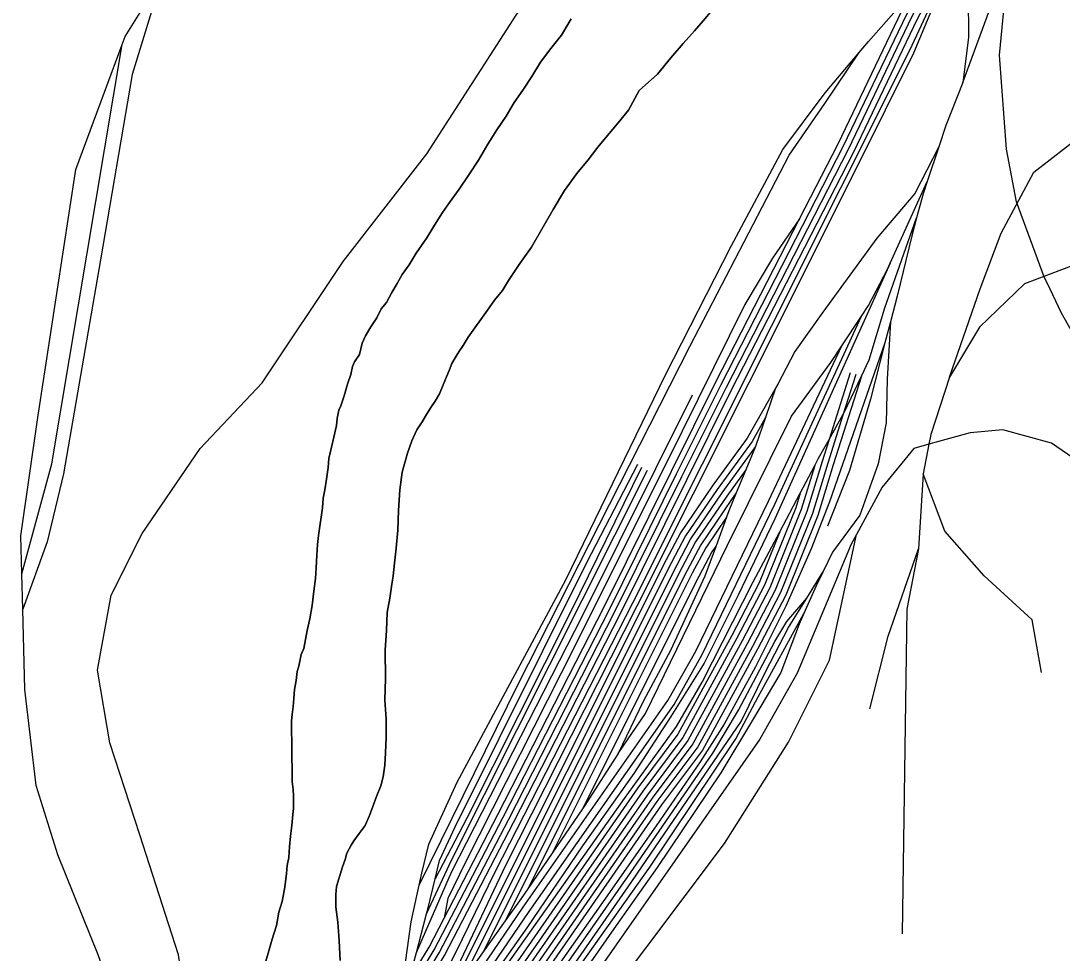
# Model space of a CAD drawing. Extents: x -59 to 82, y -3 to 49.
# Drawn here: x -13.6409 to -13.198, y 34.6356 to 35.0322 of the extents above; entities that cross this region are included whole.
import ezdxf

# ---------------------------------------------------------------- set-up
doc = ezdxf.new("R2010")
doc.units = 0
doc.layers.add('GM_X_Major_River', color=7, linetype='Continuous')
doc.layers.add('GM_X_Rail_Line', color=7, linetype='Continuous')

msp = doc.modelspace()

# ---------------------------------------------------------------- linework, layer by layer
at = {"layer": 'GM_X_Major_River'}
for points in [[(-13.50505, 34.63245), (-13.50555, 34.64081), (-13.50604, 34.64878), (-13.50688, 34.65523), (-13.50696, 34.66055), (-13.50662, 34.66397), (-13.50408, 34.67237), (-13.50298, 34.67542), (-13.50226, 34.67809), (-13.50041, 34.68153), (-13.4993, 34.68345), (-13.49706, 34.68651), (-13.49445, 34.68996), (-13.49261, 34.69417), (-13.49115, 34.69798), (-13.48968, 34.70218), (-13.48785, 34.70676), (-13.48676, 34.71058), (-13.48607, 34.71553), (-13.48576, 34.72085), (-13.48547, 34.72731), (-13.48558, 34.73529), (-13.48607, 34.74327), (-13.48582, 34.75239), (-13.48598, 34.76455), (-13.48534, 34.77292), (-13.48506, 34.78052), (-13.48401, 34.78662), (-13.48332, 34.79156), (-13.48262, 34.79613), (-13.48194, 34.80146), (-13.48127, 34.80793), (-13.48061, 34.81554), (-13.48034, 34.8239), (-13.4797, 34.83265), (-13.47867, 34.84026), (-13.4765, 34.84827), (-13.47468, 34.85361), (-13.47246, 34.8582), (-13.47023, 34.86164), (-13.46837, 34.86471), (-13.46652, 34.86777), (-13.46466, 34.87045), (-13.4628, 34.87352), (-13.46134, 34.87733), (-13.45986, 34.88077), (-13.45876, 34.88345), (-13.45766, 34.8865), (-13.45581, 34.88956), (-13.45469, 34.89147), (-13.45283, 34.89416), (-13.4506, 34.89761), (-13.44241, 34.9091), (-13.43943, 34.91332), (-13.43607, 34.91754), (-13.43347, 34.92175), (-13.42863, 34.92903), (-13.42379, 34.93593), (-13.41934, 34.94359), (-13.41452, 34.952), (-13.40969, 34.96004), (-13.40448, 34.96733), (-13.39962, 34.97309), (-13.39552, 34.97845), (-13.39141, 34.98345), (-13.38693, 34.98882), (-13.38244, 34.99419), (-13.378, 35.00261), (-13.37013, 35.00954), (-13.36453, 35.01645), (-13.35929, 35.0226), (-13.35443, 35.02797), (-13.35069, 35.0322), (-13.34696, 35.0368)], [(-13.34696, 35.0368), (-13.35069, 35.0322), (-13.35443, 35.02797), (-13.35929, 35.0226), (-13.36453, 35.01645), (-13.37013, 35.00954), (-13.378, 35.00261), (-13.38244, 34.99419), (-13.38693, 34.98882), (-13.39141, 34.98345), (-13.39552, 34.97845), (-13.39962, 34.97309), (-13.40448, 34.96733), (-13.40969, 34.96004), (-13.41452, 34.952), (-13.41934, 34.94359), (-13.42379, 34.93593), (-13.42863, 34.92903), (-13.43347, 34.92175), (-13.43607, 34.91754), (-13.43943, 34.91332), (-13.44241, 34.9091), (-13.4506, 34.89761), (-13.45283, 34.89416), (-13.45469, 34.89147), (-13.45581, 34.88956), (-13.45766, 34.8865), (-13.45876, 34.88345), (-13.45986, 34.88077), (-13.46134, 34.87733), (-13.4628, 34.87352), (-13.46466, 34.87045), (-13.46652, 34.86777), (-13.46837, 34.86471), (-13.47023, 34.86164), (-13.47246, 34.8582), (-13.47468, 34.85361), (-13.4765, 34.84827), (-13.47867, 34.84026), (-13.4797, 34.83265), (-13.48034, 34.8239), (-13.48061, 34.81554), (-13.48127, 34.80793), (-13.48194, 34.80146), (-13.48262, 34.79613), (-13.48332, 34.79156), (-13.48401, 34.78662), (-13.48506, 34.78052), (-13.48534, 34.77292), (-13.48598, 34.76455), (-13.48582, 34.75239), (-13.48607, 34.74327), (-13.48558, 34.73529), (-13.48547, 34.72731), (-13.48576, 34.72085), (-13.48607, 34.71553), (-13.48676, 34.71058), (-13.48785, 34.70676), (-13.48968, 34.70218), (-13.49115, 34.69798), (-13.49261, 34.69417), (-13.49445, 34.68996), (-13.49706, 34.68651), (-13.4993, 34.68345), (-13.50041, 34.68153), (-13.50226, 34.67809), (-13.50298, 34.67542), (-13.50408, 34.67237), (-13.50662, 34.66397), (-13.50696, 34.66055), (-13.50688, 34.65523), (-13.50604, 34.64878), (-13.50555, 34.64081), (-13.50505, 34.63245)], [(-13.4069, 35.03304), (-13.41098, 35.02615), (-13.41546, 35.0204), (-13.41994, 35.01464), (-13.42365, 35.00852), (-13.42737, 35.00277), (-13.43109, 34.99741), (-13.43443, 34.99167), (-13.43853, 34.98592), (-13.44224, 34.97979), (-13.44632, 34.9729), (-13.45041, 34.96677), (-13.4545, 34.96064), (-13.4586, 34.95489), (-13.46158, 34.95068), (-13.46493, 34.94532), (-13.46827, 34.93995), (-13.47273, 34.93344), (-13.4757, 34.92846), (-13.47869, 34.92425), (-13.48091, 34.92042), (-13.48313, 34.9166), (-13.48536, 34.91239), (-13.4876, 34.9097), (-13.48944, 34.90588), (-13.49205, 34.90204), (-13.49427, 34.89822), (-13.49575, 34.89516), (-13.49682, 34.89021), (-13.49906, 34.88714), (-13.49979, 34.88523), (-13.5005, 34.8818), (-13.50196, 34.8776), (-13.50341, 34.87265), (-13.50487, 34.86845), (-13.50561, 34.86654), (-13.50632, 34.86311), (-13.50666, 34.86006), (-13.50773, 34.85511), (-13.50881, 34.85092), (-13.50988, 34.84597), (-13.51021, 34.84216), (-13.5109, 34.83721), (-13.5116, 34.83264), (-13.51231, 34.82922), (-13.51263, 34.82503), (-13.51437, 34.81323), (-13.5147, 34.80942), (-13.51502, 34.80486), (-13.51532, 34.79954), (-13.51564, 34.79497), (-13.51632, 34.78964), (-13.517, 34.78356), (-13.51806, 34.77784), (-13.51913, 34.77289), (-13.51984, 34.76908), (-13.52055, 34.76527), (-13.52165, 34.7626), (-13.52272, 34.75765), (-13.52345, 34.75536), (-13.52377, 34.75155), (-13.52448, 34.74774), (-13.52481, 34.74394), (-13.52514, 34.74052), (-13.52547, 34.73709), (-13.52582, 34.73443), (-13.52577, 34.73139), (-13.52574, 34.72873), (-13.52571, 34.72683), (-13.52568, 34.72455), (-13.52565, 34.72227), (-13.52559, 34.71809), (-13.52555, 34.71467), (-13.52551, 34.71239), (-13.52546, 34.70859), (-13.52504, 34.70517), (-13.525, 34.70251)], [(-13.525, 34.70251), (-13.52504, 34.70517), (-13.52546, 34.70859), (-13.52551, 34.71239), (-13.52555, 34.71467), (-13.52559, 34.71809), (-13.52565, 34.72227), (-13.52568, 34.72455), (-13.52571, 34.72683), (-13.52574, 34.72873), (-13.52577, 34.73139), (-13.52582, 34.73443), (-13.52547, 34.73709), (-13.52514, 34.74052), (-13.52481, 34.74394), (-13.52448, 34.74774), (-13.52377, 34.75155), (-13.52345, 34.75536), (-13.52272, 34.75765), (-13.52165, 34.7626), (-13.52055, 34.76527), (-13.51984, 34.76908), (-13.51913, 34.77289), (-13.51806, 34.77784), (-13.517, 34.78356), (-13.51632, 34.78964), (-13.51564, 34.79497), (-13.51532, 34.79954), (-13.51502, 34.80486), (-13.5147, 34.80942), (-13.51437, 34.81323), (-13.51263, 34.82503), (-13.51231, 34.82922), (-13.5116, 34.83264), (-13.5109, 34.83721), (-13.51021, 34.84216), (-13.50988, 34.84597), (-13.50881, 34.85092), (-13.50773, 34.85511), (-13.50666, 34.86006), (-13.50632, 34.86311), (-13.50561, 34.86654), (-13.50487, 34.86845), (-13.50341, 34.87265), (-13.50196, 34.8776), (-13.5005, 34.8818), (-13.49979, 34.88523), (-13.49906, 34.88714), (-13.49682, 34.89021), (-13.49575, 34.89516), (-13.49427, 34.89822), (-13.49205, 34.90204), (-13.48944, 34.90588), (-13.4876, 34.9097), (-13.48536, 34.91239), (-13.48313, 34.9166), (-13.48091, 34.92042), (-13.47869, 34.92425), (-13.4757, 34.92846), (-13.47273, 34.93344), (-13.46827, 34.93995), (-13.46493, 34.94532), (-13.46158, 34.95068), (-13.4586, 34.95489), (-13.4545, 34.96064), (-13.45041, 34.96677), (-13.44632, 34.9729), (-13.44224, 34.97979), (-13.43853, 34.98592), (-13.43443, 34.99167), (-13.43109, 34.99741), (-13.42737, 35.00277), (-13.42365, 35.00852), (-13.41994, 35.01464), (-13.41546, 35.0204), (-13.41098, 35.02615), (-13.4069, 35.03304)], [(-13.525, 34.70251), (-13.52496, 34.69985), (-13.52493, 34.6972), (-13.52527, 34.69453), (-13.52559, 34.68997), (-13.52628, 34.6854), (-13.5266, 34.68084), (-13.52692, 34.67627), (-13.52763, 34.67284), (-13.52796, 34.66942), (-13.52864, 34.66371), (-13.5297, 34.65761), (-13.53116, 34.65304), (-13.53222, 34.64732), (-13.53403, 34.6416), (-13.53549, 34.63664), (-13.53729, 34.63016)], [(-13.53729, 34.63016), (-13.53549, 34.63664), (-13.53403, 34.6416), (-13.53222, 34.64732), (-13.53116, 34.65304), (-13.5297, 34.65761), (-13.52864, 34.66371), (-13.52796, 34.66942), (-13.52763, 34.67284), (-13.52692, 34.67627), (-13.5266, 34.68084), (-13.52628, 34.6854), (-13.52559, 34.68997), (-13.52527, 34.69453), (-13.52493, 34.6972), (-13.52496, 34.69985), (-13.525, 34.70251)]]:
    msp.add_lwpolyline(points, dxfattribs=at)
at = {"layer": 'GM_X_Rail_Line'}
for p, q in [((-13.24033, 35.00596), (-13.21191, 35.08274)), ((-13.25054, 34.97863), (-13.2554, 34.9638)), ((-13.27121, 34.92913), (-13.2554, 34.9638)), ((-13.29179, 34.8939), (-13.28339, 34.90664)), ((-13.27108, 34.90422), (-13.27342, 34.89521)), ((-13.28817, 34.88249), (-13.29718, 34.85408)), ((-13.2858, 34.88174), (-13.29114, 34.86489)), ((-13.29718, 34.85408), (-13.29114, 34.86489)), ((-13.32848, 34.8511), (-13.33257, 34.84125)), ((-13.25471, 34.85208), (-13.25719, 34.83947)), ((-13.33257, 34.84125), (-13.33665, 34.83139)), ((-13.30943, 34.83134), (-13.30327, 34.84301)), ((-13.25719, 34.83947), (-13.25916, 34.80758)), ((-13.31817, 34.81479), (-13.30943, 34.83134)), ((-13.34082, 34.82101), (-13.34525, 34.80894)), ((-13.64012, 34.78189), (-13.6405, 34.79703)), ((-13.30669, 34.78658), (-13.29982, 34.79765)), ((-13.40201, 34.69701), (-13.41494, 34.67811)), ((-13.41494, 34.67811), (-13.42529, 34.66298)), ((-13.47268, 34.6359), (-13.46834, 34.65234)), ((-13.4349, 34.64933), (-13.44424, 34.63622)), ((-13.47585, 34.62393), (-13.47268, 34.6359)), ((-13.44424, 34.63622), (-13.45358, 34.62311))]:
    msp.add_line(p, q, dxfattribs=at)
for points in [[(-13.24601, 34.88057), (-13.2329, 34.91816), (-13.22398, 34.94186), (-13.21014, 34.96782), (-13.1893, 34.98399), (-13.16445, 34.99332), (-13.1334, 35.00074), (-13.09076, 35.00876), (-13.05375, 35.01205), (-12.9805, 35.02133), (-12.95537, 35.02746), (-12.93541, 35.03256), (-12.92338, 35.0403), (-12.91433, 35.04924), (-12.90581, 35.0626), (-12.90056, 35.08257), (-12.89778, 35.10252), (-12.89533, 35.13157), (-12.89268, 35.16554), (-12.88617, 35.23645), (-12.88265, 35.28322), (-12.87614, 35.30392)], [(-13.5698, 34.52032), (-13.56725, 34.55374), (-13.56725, 34.59023), (-13.57383, 34.63495), (-13.59027, 34.68592), (-13.60309, 34.72504), (-13.60835, 34.75595), (-13.60244, 34.78785), (-13.58928, 34.81415), (-13.56462, 34.85032), (-13.53832, 34.87827), (-13.50379, 34.92989), (-13.46828, 34.9756), (-13.42619, 35.04103), (-13.39693, 35.07523), (-13.36865, 35.10153), (-13.34855, 35.12695)], [(-13.2129, 35.12557), (-13.22537, 35.09458), (-13.23227, 35.07731), (-13.23687, 35.06153), (-13.23803, 35.04312), (-13.23786, 35.0252), (-13.24033, 35.00596), (-13.24756, 34.98771), (-13.25054, 34.97863)], [(-13.48257, 34.5959), (-13.47305, 34.61892), (-13.46296, 34.63579), (-13.43357, 34.69227), (-13.38837, 34.7807), (-13.35977, 34.83839), (-13.34086, 34.87638), (-13.28892, 34.97764), (-13.26178, 35.03421), (-13.24209, 35.0712)], [(-13.48509, 34.5833), (-13.47082, 34.6178), (-13.46079, 34.63457), (-13.43137, 34.69113), (-13.38615, 34.77958), (-13.35755, 34.83728), (-13.33864, 34.87526), (-13.28669, 34.97653), (-13.25956, 35.03309), (-13.23989, 35.07003)], [(-13.24242, 35.06388), (-13.26302, 35.01961), (-13.38056, 34.78484), (-13.43926, 34.67008), (-13.45603, 34.63572), (-13.46655, 34.61534), (-13.47595, 34.58556)], [(-13.24242, 35.06388), (-13.2446, 35.05857), (-13.26121, 35.01846), (-13.28537, 34.96996), (-13.33124, 34.87822), (-13.37892, 34.78319), (-13.43482, 34.67288), (-13.4552, 34.62981), (-13.46803, 34.60597), (-13.4728, 34.59367)], [(-13.48055, 34.60728), (-13.47528, 34.62004), (-13.46514, 34.637), (-13.43578, 34.69341), (-13.39059, 34.78181), (-13.362, 34.8395), (-13.34308, 34.8775), (-13.29114, 34.97874), (-13.264, 35.03533), (-13.25032, 35.06102)], [(-13.58095, 35.05067), (-13.59356, 35.00946), (-13.60704, 34.93055), (-13.62282, 34.83947), (-13.62973, 34.81054), (-13.64012, 34.78189)], [(-13.59781, 35.02211), (-13.59652, 35.02558), (-13.58095, 35.05067)], [(-13.30975, 34.94792), (-13.29337, 34.97985), (-13.26622, 35.03646), (-13.26063, 35.04695)], [(-13.2844, 35.01869), (-13.28044, 35.02339), (-13.26532, 35.04049), (-13.26063, 35.04695)], [(-13.01678, 34.68448), (-13.01826, 34.68781), (-13.02457, 34.7002), (-13.03259, 34.71454), (-13.04146, 34.72826), (-13.05045, 34.7409), (-13.05737, 34.74916), (-13.06539, 34.75839), (-13.07365, 34.76689), (-13.08167, 34.77491), (-13.15953, 34.85472), (-13.16585, 34.86152), (-13.17277, 34.86893), (-13.17896, 34.87646), (-13.18322, 34.88326), (-13.18893, 34.89177), (-13.19415, 34.90063), (-13.19828, 34.9078), (-13.20447, 34.9208), (-13.20559, 34.92289), (-13.2174, 34.95521), (-13.22168, 34.97757), (-13.22463, 35.01768), (-13.222, 35.04563)], [(-13.6405, 34.79703), (-13.64091, 34.81317), (-13.63367, 34.86347), (-13.61756, 34.96902), (-13.59781, 35.02211)], [(-13.6405, 34.79703), (-13.62775, 34.84374), (-13.59781, 35.02211)], [(-13.47147, 34.66445), (-13.47033, 34.66959), (-13.46737, 34.68192), (-13.45537, 34.70839), (-13.40917, 34.79437), (-13.36675, 34.88167), (-13.33881, 34.93642), (-13.31678, 34.97752), (-13.29886, 35.00152), (-13.2844, 35.01869)], [(-13.47147, 34.66445), (-13.4292, 34.75028), (-13.3562, 34.89397), (-13.31411, 34.97502), (-13.29899, 34.99705), (-13.2844, 35.01869)], [(-13.25054, 34.97863), (-13.26071, 34.95878), (-13.27682, 34.93971), (-13.29984, 34.90831), (-13.31168, 34.89154), (-13.31901, 34.8776)], [(-13.2554, 34.9638), (-13.2571, 34.95861), (-13.25992, 34.94836)], [(-13.46092, 34.65048), (-13.43799, 34.69455), (-13.39281, 34.78293), (-13.36423, 34.8406), (-13.3453, 34.87862), (-13.30975, 34.94792)], [(-13.30975, 34.94792), (-13.32118, 34.93129), (-13.33302, 34.91156), (-13.35965, 34.85764), (-13.40536, 34.76623), (-13.45188, 34.674), (-13.45928, 34.65887), (-13.46092, 34.65048)], [(-13.28343, 34.88099), (-13.28008, 34.88805), (-13.2735, 34.91008), (-13.25992, 34.94836)], [(-13.25992, 34.94836), (-13.26203, 34.94069), (-13.26828, 34.91505), (-13.27108, 34.90422)], [(-13.10058, 34.9365), (-13.13355, 34.93548), (-13.16545, 34.93285), (-13.18781, 34.93022), (-13.21411, 34.92036), (-13.23318, 34.90194), (-13.24601, 34.88057)], [(-13.27121, 34.92913), (-13.32019, 34.82032), (-13.33581, 34.78793), (-13.35028, 34.75899), (-13.36442, 34.73631), (-13.3802, 34.71197), (-13.40207, 34.68123), (-13.42574, 34.64638), (-13.44646, 34.61695), (-13.45977, 34.5987)], [(-13.28339, 34.90664), (-13.28044, 34.9111), (-13.27239, 34.92656), (-13.27121, 34.92913)], [(-13.4518, 34.6151), (-13.44228, 34.62755), (-13.42467, 34.65332), (-13.3631, 34.74139), (-13.35114, 34.76265), (-13.32019, 34.82654), (-13.28339, 34.90664)], [(-13.27108, 34.90422), (-13.27252, 34.87983), (-13.27285, 34.86125), (-13.2763, 34.84383), (-13.28403, 34.82196), (-13.2957, 34.80618), (-13.29982, 34.79765)], [(-13.27342, 34.89521), (-13.29705, 34.82758), (-13.30477, 34.80753), (-13.31562, 34.78319), (-13.32845, 34.75738), (-13.34176, 34.73305), (-13.35196, 34.71694), (-13.3707, 34.68981), (-13.39421, 34.65611), (-13.4141, 34.628), (-13.4363, 34.59594), (-13.44682, 34.58065), (-13.4603, 34.56141), (-13.47083, 34.54719)], [(-13.4518, 34.6151), (-13.44498, 34.62911), (-13.42722, 34.65509), (-13.36573, 34.74305), (-13.3539, 34.76409), (-13.32299, 34.82788), (-13.29179, 34.8939)], [(-13.38681, 34.72056), (-13.3753, 34.73749), (-13.34045, 34.80884), (-13.31316, 34.86408), (-13.29639, 34.88693), (-13.29179, 34.8939)], [(-13.27342, 34.89521), (-13.27962, 34.87132), (-13.2885, 34.8409), (-13.29787, 34.81723)], [(-13.28343, 34.88099), (-13.29537, 34.84333), (-13.30195, 34.8218), (-13.31559, 34.78793), (-13.32759, 34.76491), (-13.35094, 34.722), (-13.36837, 34.69866), (-13.44268, 34.59147), (-13.46602, 34.55743), (-13.47441, 34.54658), (-13.48014, 34.5331)], [(-13.29114, 34.86489), (-13.2906, 34.86586), (-13.28343, 34.88099)], [(-13.24601, 34.88057), (-13.2539, 34.85624), (-13.25471, 34.85208)], [(-13.31901, 34.8776), (-13.33203, 34.85468), (-13.34683, 34.83429), (-13.36031, 34.8144), (-13.36639, 34.80289), (-13.46537, 34.6051)], [(-13.31901, 34.8776), (-13.3199, 34.87592), (-13.3242, 34.86343)], [(-13.47268, 34.6359), (-13.4578, 34.67005), (-13.40207, 34.77905), (-13.35521, 34.87309)], [(-13.29114, 34.86489), (-13.29774, 34.84407), (-13.30429, 34.82263), (-13.31785, 34.78897), (-13.32979, 34.76608), (-13.35304, 34.72335), (-13.37038, 34.70011), (-13.44472, 34.59288), (-13.46803, 34.5589), (-13.47873, 34.54912)], [(-13.3242, 34.86343), (-13.32994, 34.85333), (-13.34479, 34.83286), (-13.35818, 34.81312), (-13.36418, 34.80175), (-13.45358, 34.62311)], [(-13.3242, 34.86343), (-13.32828, 34.85159), (-13.32848, 34.8511)], [(-13.29718, 34.85408), (-13.30012, 34.84481), (-13.30664, 34.82345), (-13.32011, 34.79001), (-13.33198, 34.76725), (-13.35513, 34.72469), (-13.3724, 34.70156), (-13.44677, 34.59429), (-13.47004, 34.56036), (-13.47873, 34.54912)], [(-13.30327, 34.84301), (-13.30162, 34.84613), (-13.29718, 34.85408)], [(-13.15418, 34.6587), (-13.15361, 34.67375), (-13.15131, 34.7382), (-13.14802, 34.777), (-13.15624, 34.81021), (-13.18025, 34.83717), (-13.2026, 34.85262), (-13.22332, 34.85821), (-13.23713, 34.8569), (-13.25471, 34.85208)], [(-13.32848, 34.8511), (-13.34276, 34.83144), (-13.35604, 34.81184), (-13.36197, 34.80062), (-13.44424, 34.63622)], [(-13.25471, 34.85208), (-13.26113, 34.85032), (-13.27461, 34.83388), (-13.28549, 34.81376)], [(-13.30327, 34.84301), (-13.30898, 34.82428), (-13.32237, 34.79105), (-13.33417, 34.76842), (-13.35723, 34.72604), (-13.37442, 34.70301), (-13.44881, 34.5957), (-13.47205, 34.56183), (-13.47891, 34.55295)], [(-13.46834, 34.65234), (-13.45764, 34.67548), (-13.37445, 34.84103)], [(-13.46475, 34.66722), (-13.4629, 34.67498), (-13.45616, 34.68929), (-13.40026, 34.80174), (-13.37856, 34.84366)], [(-13.37691, 34.84218), (-13.40716, 34.7807), (-13.45123, 34.69307), (-13.46475, 34.66722)], [(-13.33257, 34.84125), (-13.34072, 34.83001), (-13.35391, 34.81055), (-13.35976, 34.79948), (-13.4349, 34.64933)], [(-13.20688, 34.75497), (-13.21082, 34.77733), (-13.23121, 34.79607), (-13.24798, 34.81514), (-13.25719, 34.83947)], [(-13.30943, 34.83134), (-13.31133, 34.82511), (-13.32463, 34.7921), (-13.33637, 34.76959), (-13.35933, 34.72738), (-13.37644, 34.70447), (-13.45086, 34.59711), (-13.47406, 34.56329), (-13.47623, 34.56049)], [(-13.33665, 34.83139), (-13.33869, 34.82858), (-13.35177, 34.80927), (-13.35755, 34.79834), (-13.42529, 34.66298)], [(-13.33665, 34.83139), (-13.33979, 34.8238), (-13.34082, 34.82101)], [(-13.34082, 34.82101), (-13.34964, 34.80799), (-13.35534, 34.79721), (-13.41494, 34.67811)], [(-13.4729, 34.56937), (-13.4703, 34.57634), (-13.45961, 34.59459), (-13.38415, 34.70145), (-13.36212, 34.73203), (-13.3511, 34.75094), (-13.3294, 34.79352), (-13.31817, 34.81479)], [(-13.31817, 34.81479), (-13.32689, 34.79314), (-13.33856, 34.77076), (-13.36143, 34.72872), (-13.37845, 34.70592), (-13.45291, 34.59852), (-13.4729, 34.56937)], [(-13.28549, 34.81376), (-13.28777, 34.80955), (-13.31078, 34.75464), (-13.32657, 34.72669), (-13.3989, 34.62311), (-13.44231, 34.56261), (-13.46927, 34.53362)], [(-13.43537, 34.56021), (-13.42488, 34.57149), (-13.34169, 34.6823), (-13.3144, 34.72537), (-13.29697, 34.76023), (-13.28549, 34.81376)], [(-13.34525, 34.80894), (-13.34697, 34.80639), (-13.35258, 34.79578), (-13.40201, 34.69701)], [(-13.34525, 34.80894), (-13.34998, 34.79602), (-13.36445, 34.76462), (-13.37629, 34.74259), (-13.38681, 34.72056)], [(-13.27987, 34.73951), (-13.27198, 34.77042), (-13.25916, 34.80758)], [(-13.25916, 34.80758), (-13.26409, 34.78193), (-13.26606, 34.64383)], [(-13.29982, 34.79765), (-13.3026, 34.79188), (-13.30784, 34.7801)], [(-13.47083, 34.54719), (-13.45205, 34.56878), (-13.38168, 34.66972), (-13.34666, 34.72069), (-13.33565, 34.73894), (-13.32019, 34.7682), (-13.3151, 34.77675), (-13.30669, 34.78658)], [(-13.45935, 34.55181), (-13.4578, 34.55464), (-13.4458, 34.57388), (-13.43067, 34.59459), (-13.38267, 34.6638), (-13.3345, 34.73417), (-13.32414, 34.75521), (-13.31444, 34.77412), (-13.30669, 34.78658)], [(-13.5698, 34.52032), (-13.58073, 34.55834), (-13.60803, 34.63495), (-13.62512, 34.67737), (-13.63433, 34.70696), (-13.63926, 34.74773), (-13.64012, 34.78189)], [(-13.30784, 34.7801), (-13.30984, 34.7756), (-13.31773, 34.75505), (-13.32973, 34.73466), (-13.34321, 34.7123), (-13.37034, 34.67202), (-13.38777, 34.64736), (-13.407, 34.61974), (-13.42459, 34.59459), (-13.44103, 34.57059), (-13.45254, 34.5548), (-13.46619, 34.53688), (-13.46927, 34.53362)], [(-13.45935, 34.55181), (-13.43067, 34.5913), (-13.37346, 34.67219), (-13.3368, 34.72677), (-13.32726, 34.74469), (-13.30784, 34.7801)], [(-13.38681, 34.72056), (-13.40029, 34.69951), (-13.40201, 34.69701)], [(-13.47935, 34.61669), (-13.47822, 34.62553), (-13.47493, 34.64888), (-13.47147, 34.66445)], [(-13.46834, 34.65234), (-13.46783, 34.65427), (-13.46475, 34.66722)], [(-13.42529, 34.66298), (-13.42808, 34.65891), (-13.4349, 34.64933)], [(-13.47585, 34.62393), (-13.46731, 34.63821), (-13.46092, 34.65048)]]:
    msp.add_lwpolyline(points, dxfattribs=at)

doc.saveas('drawing.dxf')
